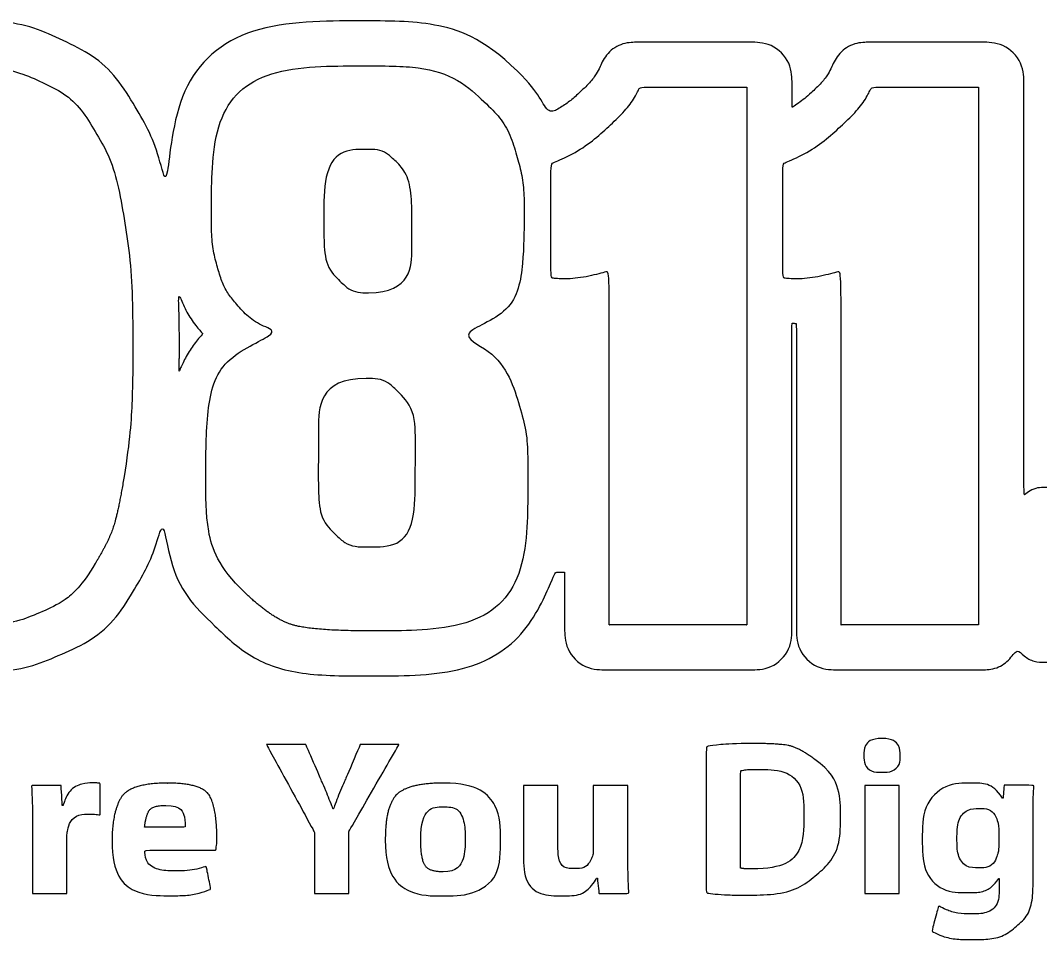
# Model space of a CAD drawing. Extents: x 0 to 34, y 0 to 22.
# Drawn here: x 4.005 to 4.924, y 3.081 to 3.91 of the extents above; entities that cross this region are included whole.
import ezdxf

# ---------------------------------------------------------------- set-up
doc = ezdxf.new("R2010")
doc.units = 0
doc.layers.add('GM_X_State_Route', color=7, linetype='Continuous')

msp = doc.modelspace()

# ---------------------------------------------------------------- linework, layer by layer
at = {"layer": 'GM_X_State_Route'}
for p, q in [((4.76625, 3.22026), (4.76625, 3.12283)), ((4.79723, 3.22026), (4.76625, 3.22026)), ((4.79723, 3.12283), (4.79723, 3.22026)), ((4.76625, 3.12283), (4.79723, 3.12283))]:
    msp.add_line(p, q, dxfattribs=at)
for points, degree in [([(4.45295, 3.86456), (4.42129, 3.89505), (4.37712, 3.90981), (4.31799, 3.90981), (4.20708, 3.90981), (4.14356, 3.85401), (4.1375, 3.75247), (4.13114, 3.78374), (4.12176, 3.80974), (4.10877, 3.83143), (4.09245, 3.85889), (4.07026, 3.87932), (4.043, 3.89222), (4.01769, 3.90424), (3.98729, 3.9103), (3.9525, 3.9103), (3.91771, 3.9103), (3.88732, 3.90424), (3.86211, 3.89222), (3.83729, 3.88049), (3.81706, 3.86231), (3.80123, 3.83857), (3.80123, 3.83857), (3.80123, 3.8587), (3.80123, 3.8587), (3.80123, 3.88186), (3.78237, 3.90072), (3.75921, 3.90072), (3.75921, 3.90072), (3.64692, 3.90072), (3.64692, 3.90072), (3.63695, 3.90072), (3.62816, 3.89671), (3.62093, 3.89095), (3.61369, 3.89671), (3.6049, 3.90072), (3.59493, 3.90072), (3.59493, 3.90072), (3.48265, 3.90072), (3.48265, 3.90072), (3.46838, 3.90072), (3.45587, 3.89368), (3.44825, 3.88284), (3.44062, 3.89368), (3.42812, 3.90072), (3.41385, 3.90072), (3.41385, 3.90072), (3.30156, 3.90072), (3.30156, 3.90072), (3.2784, 3.90072), (3.25954, 3.88196), (3.25954, 3.8587), (3.25954, 3.8587), (3.25954, 3.83251), (3.25954, 3.83251), (3.24322, 3.85938), (3.22143, 3.87951), (3.19446, 3.89222), (3.16924, 3.90424), (3.13875, 3.9103), (3.10396, 3.9103), (3.06917, 3.9103), (3.03878, 3.90424), (3.01357, 3.89222), (2.98621, 3.87932), (2.96412, 3.85889), (2.9477, 3.83143), (2.93295, 3.80671), (2.92239, 3.77534), (2.91633, 3.7382), (2.91076, 3.704), (2.90793, 3.66256), (2.90793, 3.61517), (2.90793, 3.56777), (2.91076, 3.52634), (2.91633, 3.49213), (2.92239, 3.455), (2.93295, 3.42363), (2.9477, 3.3989), (2.96432, 3.37105), (2.98689, 3.35073), (3.01455, 3.33861), (3.03947, 3.32766), (3.06957, 3.32209), (3.10387, 3.32209), (3.13817, 3.32209), (3.16827, 3.32766), (3.19319, 3.33861), (3.22065, 3.35063), (3.24283, 3.37056), (3.25944, 3.39783), (3.25944, 3.39783), (3.25944, 3.37164), (3.25944, 3.37164), (3.25944, 3.34848), (3.2783, 3.32962), (3.30147, 3.32962), (3.30147, 3.32962), (3.41375, 3.32962), (3.41375, 3.32962), (3.42802, 3.32962), (3.44053, 3.33665), (3.44815, 3.3475), (3.45577, 3.33665), (3.46828, 3.32962), (3.48255, 3.32962), (3.48255, 3.32962), (3.59483, 3.32962), (3.59483, 3.32962), (3.6048, 3.32962), (3.6136, 3.33362), (3.62083, 3.33939), (3.62806, 3.33362), (3.63686, 3.32962), (3.64682, 3.32962), (3.64682, 3.32962), (3.75911, 3.32962), (3.75911, 3.32962), (3.78227, 3.32962), (3.80113, 3.34838), (3.80113, 3.37164), (3.80113, 3.37164), (3.80113, 3.39177), (3.80113, 3.39177), (3.81716, 3.36773), (3.83787, 3.34965), (3.86309, 3.33861), (3.88801, 3.32766), (3.91811, 3.32209), (3.95241, 3.32209), (3.98671, 3.32209), (4.01681, 3.32766), (4.04173, 3.33861), (4.06948, 3.35073), (4.09206, 3.37105), (4.10857, 3.39881), (4.11932, 3.41679), (4.12763, 3.4377), (4.13378, 3.46203), (4.13896, 3.42177), (4.15401, 3.38923), (4.17903, 3.36519), (4.21128, 3.33411), (4.25662, 3.31906), (4.3178, 3.31906), (4.4037, 3.31906), (4.46126, 3.352), (4.48706, 3.41249), (4.48706, 3.41249), (4.49556, 3.41249), (4.49556, 3.41249), (4.49556, 3.41249), (4.49556, 3.36509), (4.49556, 3.36509), (4.49556, 3.34271), (4.51374, 3.32454), (4.53611, 3.32454), (4.53611, 3.32454), (4.65993, 3.32454), (4.65993, 3.32454), (4.68231, 3.32454), (4.70049, 3.34271), (4.70049, 3.36509), (4.70049, 3.36509), (4.70049, 3.63716), (4.70049, 3.63716), (4.70185, 3.63716), (4.70313, 3.63696), (4.70449, 3.63696), (4.70449, 3.63696), (4.70449, 3.36509), (4.70449, 3.36509), (4.70449, 3.34271), (4.72267, 3.32454), (4.74505, 3.32454), (4.74505, 3.32454), (4.86887, 3.32454), (4.86887, 3.32454), (4.88372, 3.32454), (4.89662, 3.33265), (4.90366, 3.34457), (4.90942, 3.33665), (4.91871, 3.33147), (4.92926, 3.33147), (4.92926, 3.33147), (4.99962, 3.33147), (4.99962, 3.33147), (5.01721, 3.33147), (5.03148, 3.34574), (5.03148, 3.36333), (5.03148, 3.36333), (5.03148, 3.39177), (5.03148, 3.39177), (5.03285, 3.38845), (5.03382, 3.38493), (5.03549, 3.3818), (5.04497, 3.36392), (5.05914, 3.34994), (5.0777, 3.34007), (5.09539, 3.33079), (5.11738, 3.3262), (5.14494, 3.3262), (5.1725, 3.3262), (5.19429, 3.33138), (5.21188, 3.34164), (5.22918, 3.3517), (5.24256, 3.36558), (5.25204, 3.38268), (5.25204, 3.38268), (5.25204, 3.36333), (5.25204, 3.36333), (5.25204, 3.34574), (5.26631, 3.33147), (5.2839, 3.33147), (5.2839, 3.33147), (5.35934, 3.33147), (5.35934, 3.33147), (5.37693, 3.33147), (5.3912, 3.34574), (5.3912, 3.36333), (5.3912, 3.36333), (5.3912, 3.50298), (5.3912, 3.50298), (5.3912, 3.51099), (5.39228, 3.51461), (5.39208, 3.515), (5.39365, 3.51588), (5.40019, 3.51696), (5.40752, 3.51627), (5.40977, 3.51608), (5.41202, 3.51569), (5.41446, 3.51529), (5.41602, 3.515), (5.41749, 3.51549), (5.41905, 3.51539), (5.41886, 3.50924), (5.41837, 3.50367), (5.41837, 3.49692), (5.41837, 3.46751), (5.42071, 3.44386), (5.42541, 3.4247), (5.4301, 3.40545), (5.43625, 3.39021), (5.44417, 3.37809), (5.44114, 3.37653), (5.4384, 3.37447), (5.43596, 3.37203), (5.43, 3.36597), (5.42668, 3.35766), (5.42687, 3.34916), (5.42716, 3.33001), (5.43078, 3.3134), (5.43752, 3.29991), (5.44456, 3.28564), (5.45453, 3.27411), (5.46713, 3.26551), (5.47867, 3.25779), (5.49196, 3.25242), (5.50671, 3.24958), (5.51922, 3.24714), (5.53271, 3.24587), (5.54678, 3.24587), (5.56281, 3.24587), (5.57805, 3.24773), (5.59222, 3.25144), (5.60815, 3.25564), (5.62222, 3.26268), (5.63414, 3.27245), (5.64675, 3.28261), (5.65662, 3.2962), (5.66356, 3.31271), (5.67011, 3.32825), (5.67343, 3.34672), (5.67343, 3.36763), (5.67343, 3.36763), (5.67343, 3.61957), (5.67343, 3.61957), (5.67343, 3.63716), (5.65916, 3.65142), (5.64157, 3.65142), (5.64157, 3.65142), (5.64157, 3.65133), (5.64157, 3.65133)], 3), ([(5.64157, 3.65133), (5.64157, 3.65133), (5.57121, 3.65133), (5.57121, 3.65133), (5.56671, 3.65133), (5.56241, 3.65045), (5.55851, 3.64869), (5.53271, 3.66198), (5.50124, 3.66012), (5.4771, 3.6483), (5.46762, 3.64361), (5.45961, 3.63637), (5.45228, 3.62797), (5.4512, 3.64468), (5.43772, 3.65797), (5.42071, 3.65797), (5.42071, 3.65797), (5.4086, 3.65797), (5.4086, 3.65797), (5.3954, 3.65797), (5.3827, 3.65455), (5.37117, 3.6481), (5.36687, 3.65015), (5.36218, 3.65142), (5.3571, 3.65142), (5.3571, 3.65142), (5.28419, 3.65142), (5.28419, 3.65142), (5.2666, 3.65142), (5.25234, 3.63716), (5.25234, 3.61957), (5.25234, 3.61957), (5.25234, 3.60442), (5.25234, 3.60442), (5.24305, 3.62064), (5.23005, 3.63393), (5.21285, 3.64351), (5.19497, 3.65328), (5.17289, 3.65807), (5.14513, 3.65807), (5.11738, 3.65807), (5.09529, 3.6526), (5.0777, 3.64185), (5.06011, 3.6311), (5.04643, 3.61673), (5.03705, 3.59904), (5.02855, 3.58311), (5.02298, 3.56504), (5.02034, 3.5451), (5.01809, 3.5278), (5.01692, 3.50982), (5.01692, 3.49174), (5.01692, 3.48881), (5.01711, 3.48607), (5.01711, 3.48324), (5.01203, 3.48656), (5.00636, 3.48901), (4.99982, 3.48901), (4.99982, 3.48901), (4.92945, 3.48901), (4.92945, 3.48901), (4.92193, 3.48901), (4.91509, 3.48627), (4.90962, 3.48187), (4.90962, 3.48187), (4.90962, 3.85), (4.90962, 3.85), (4.90962, 3.87238), (4.89144, 3.89056), (4.86906, 3.89056), (4.86906, 3.89056), (4.77261, 3.89056), (4.77261, 3.89056), (4.75687, 3.89056), (4.74241, 3.88137), (4.73576, 3.8671), (4.73371, 3.8627), (4.72765, 3.8541), (4.7171, 3.84443), (4.71212, 3.83984), (4.70645, 3.83563), (4.70058, 3.83163), (4.70058, 3.83163), (4.70058, 3.85), (4.70058, 3.85), (4.70058, 3.87238), (4.68241, 3.89056), (4.66003, 3.89056), (4.66003, 3.89056), (4.56357, 3.89056), (4.56357, 3.89056), (4.54784, 3.89056), (4.53338, 3.88137), (4.52673, 3.8671), (4.52468, 3.8627), (4.51862, 3.8541), (4.50807, 3.84443), (4.50015, 3.8371), (4.49077, 3.83094), (4.4811, 3.82557), (4.47377, 3.84023), (4.46448, 3.85342), (4.45295, 3.86456)], 3), ([(4.20688, 3.39451), (4.18313, 3.41728), (4.1717, 3.45041), (4.1719, 3.49585), (4.17219, 3.56093), (4.18411, 3.60608), (4.24099, 3.62865), (4.22349, 3.63413), (4.20981, 3.64253), (4.19965, 3.65445), (4.19222, 3.66315), (4.18675, 3.67341), (4.18304, 3.68592), (4.17893, 3.6999), (4.17698, 3.71661), (4.17707, 3.73703), (4.17747, 3.82606), (4.2234, 3.86925), (4.3177, 3.86925), (4.36578, 3.86925), (4.40077, 3.85811), (4.42451, 3.83534), (4.43751, 3.82283), (4.44679, 3.80729), (4.45236, 3.78814), (4.45686, 3.7728), (4.45911, 3.75521), (4.45901, 3.73527), (4.45881, 3.69149), (4.4507, 3.64488), (4.39412, 3.62787), (4.42959, 3.61321), (4.44699, 3.58898), (4.4551, 3.56142), (4.46145, 3.53992), (4.46243, 3.51647), (4.46233, 3.49409), (4.46194, 3.40369), (4.41464, 3.35972), (4.31751, 3.35972), (4.31751, 3.35972), (4.3175, 3.35972), (4.3175, 3.35972)], 3), ([(4.07231, 3.4204), (4.0602, 3.40017), (4.04437, 3.38571), (4.02462, 3.37711), (4.00488, 3.36851), (3.98075, 3.36411), (3.95211, 3.36411), (3.92348, 3.36411), (3.89934, 3.36841), (3.8797, 3.37711), (3.85996, 3.38571), (3.84413, 3.40017), (3.83201, 3.4204), (3.81989, 3.44063), (3.81129, 3.46682), (3.80602, 3.49888), (3.80074, 3.53093), (3.7982, 3.56973), (3.7982, 3.61517), (3.7982, 3.66061), (3.80084, 3.69941), (3.80602, 3.73146), (3.81129, 3.76351), (3.81989, 3.7897), (3.83201, 3.80993), (3.84413, 3.83016), (3.85996, 3.84492), (3.8797, 3.8543), (3.89944, 3.86368), (3.92358, 3.86827), (3.95211, 3.86827), (3.98065, 3.86827), (4.00488, 3.86358), (4.02462, 3.8543), (4.04437, 3.84502), (4.0602, 3.83016), (4.07231, 3.80993), (4.08443, 3.7897), (4.09303, 3.76351), (4.09831, 3.73146), (4.10349, 3.69941), (4.10613, 3.66061), (4.10613, 3.61517), (4.10613, 3.56973), (4.10349, 3.53093), (4.09831, 3.49888)], 3), ([(4.53582, 3.36509), (4.53582, 3.36509), (4.53582, 3.68426), (4.53582, 3.68426), (4.51764, 3.67928), (4.49732, 3.67634), (4.48315, 3.67801), (4.48315, 3.67801), (4.48315, 3.7811), (4.48315, 3.7811), (4.50269, 3.78912), (4.52126, 3.80163), (4.53543, 3.81472), (4.54862, 3.82694), (4.55849, 3.83974), (4.56328, 3.85), (4.56328, 3.85), (4.65974, 3.85), (4.65974, 3.85), (4.65974, 3.85), (4.65974, 3.36509), (4.65974, 3.36509), (4.65974, 3.36509), (4.65964, 3.36509), (4.65964, 3.36509)], 3), ([(4.74485, 3.36509), (4.74485, 3.36509), (4.74485, 3.68426), (4.74485, 3.68426), (4.72668, 3.67928), (4.70635, 3.67634), (4.69218, 3.67801), (4.69218, 3.67801), (4.69218, 3.7811), (4.69218, 3.7811), (4.71172, 3.78912), (4.73029, 3.80163), (4.74446, 3.81472), (4.75766, 3.82694), (4.76753, 3.83974), (4.77231, 3.85), (4.77231, 3.85), (4.86877, 3.85), (4.86877, 3.85), (4.86877, 3.85), (4.86877, 3.36509), (4.86877, 3.36509), (4.86877, 3.36509), (4.86867, 3.36509), (4.86867, 3.36509)], 3), ([(4.31868, 3.66471), (4.31868, 3.66471), (4.31868, 3.66462), (4.31868, 3.66462), (4.3089, 3.66462), (4.3007, 3.66774), (4.29425, 3.6739), (4.27978, 3.68778), (4.27832, 3.71319), (4.27832, 3.73107), (4.27841, 3.77221), (4.292, 3.79391), (4.31741, 3.79391), (4.32708, 3.79391), (4.33529, 3.79078), (4.34174, 3.78462), (4.35249, 3.77436), (4.35777, 3.75579), (4.35777, 3.72951), (4.35777, 3.71348), (4.35757, 3.66471), (4.31868, 3.66471)], 3), ([(4.14815, 3.61517), (4.14815, 3.63305), (4.14776, 3.65015), (4.14698, 3.66628), (4.15216, 3.65191), (4.15929, 3.63921), (4.16877, 3.62817), (4.16896, 3.62797), (4.16906, 3.62777), (4.16926, 3.62758), (4.16027, 3.61722), (4.15333, 3.60588), (4.14805, 3.59396), (4.14805, 3.59396), (4.14795, 3.59396), (4.14795, 3.59396)], 3), ([(4.14795, 3.59396), (4.14805, 3.6009), (4.14815, 3.60794), (4.14815, 3.61517)], 2), ([(4.31663, 3.58741), (4.31663, 3.58741), (4.31663, 3.58732), (4.31663, 3.58732), (4.32737, 3.58732), (4.33637, 3.58399), (4.3433, 3.57725), (4.36119, 3.56005), (4.36099, 3.52595), (4.36089, 3.50337), (4.36089, 3.50337), (4.36089, 3.50083), (4.36089, 3.50083), (4.3608, 3.45676), (4.34663, 3.43536), (4.3178, 3.43536), (4.30646, 3.43536), (4.29708, 3.43878), (4.28985, 3.44571), (4.27499, 3.45998), (4.27343, 3.485), (4.27343, 3.50249), (4.27343, 3.50249), (4.27343, 3.50503), (4.27343, 3.50503), (4.27353, 3.53386), (4.27363, 3.58741), (4.31663, 3.58741)], 3), ([(4.09831, 3.49888), (4.09303, 3.46682), (4.08443, 3.44063), (4.07231, 3.4204)], 2), ([(4.3175, 3.35972), (4.26737, 3.35972), (4.23121, 3.37105), (4.20688, 3.39451)], 2), ([(4.65964, 3.36509), (4.65964, 3.36509), (4.53582, 3.36509), (4.53582, 3.36509)], 2), ([(4.86867, 3.36509), (4.86867, 3.36509), (4.74485, 3.36509), (4.74485, 3.36509)], 2), ([(4.7817, 3.26268), (4.79166, 3.26268), (4.79802, 3.25613), (4.79821, 3.24733), (4.79821, 3.23893), (4.79127, 3.23219), (4.7815, 3.23219), (4.77173, 3.23219), (4.76528, 3.23893), (4.76547, 3.24733), (4.76528, 3.25613), (4.77173, 3.26268), (4.7817, 3.26268)], 3), ([(4.31125, 3.25711), (4.31125, 3.25711), (4.31135, 3.25711), (4.31135, 3.25711), (4.31135, 3.25711), (4.34614, 3.25711), (4.34614, 3.25711), (4.34614, 3.25711), (4.30099, 3.17873), (4.30099, 3.17873), (4.30099, 3.17873), (4.30099, 3.12274), (4.30099, 3.12274), (4.30099, 3.12274), (4.27011, 3.12274), (4.27011, 3.12274), (4.27011, 3.12274), (4.27011, 3.17775), (4.27011, 3.17775), (4.27011, 3.17775), (4.22682, 3.25711), (4.22682, 3.25711), (4.22682, 3.25711), (4.26219, 3.25711), (4.26219, 3.25711), (4.26219, 3.25711), (4.27617, 3.22486), (4.27617, 3.22486), (4.28047, 3.21509), (4.2832, 3.20795), (4.28672, 3.19916), (4.28672, 3.19916), (4.28711, 3.19916), (4.28711, 3.19916), (4.29014, 3.20756), (4.29337, 3.21528), (4.29747, 3.22486), (4.29747, 3.22486), (4.31125, 3.25711), (4.31125, 3.25711)], 3), ([(4.66491, 3.25808), (4.64928, 3.25808), (4.63442, 3.25711), (4.62309, 3.25525), (4.62309, 3.25525), (4.62309, 3.12332), (4.62309, 3.12332), (4.63081, 3.12234), (4.64214, 3.12137), (4.65827, 3.12137), (4.68514, 3.12137), (4.70703, 3.12694), (4.7215, 3.13866), (4.73469, 3.14961), (4.74427, 3.1674), (4.74427, 3.1931), (4.74427, 3.21684), (4.73528, 3.23336), (4.72111, 3.24372)], 3), ([(4.72111, 3.24372), (4.70791, 3.25349), (4.69101, 3.25808), (4.66491, 3.25808)], 2), ([(4.65416, 3.1457), (4.65416, 3.1457), (4.65416, 3.23355), (4.65416, 3.23355), (4.6568, 3.23414), (4.6613, 3.23473), (4.66814, 3.23473), (4.69482, 3.23473), (4.71143, 3.21997), (4.71124, 3.19212), (4.71124, 3.16007), (4.69296, 3.14492), (4.66482, 3.14511)], 3), ([(4.04329, 3.20228), (4.04329, 3.20228), (4.04329, 3.20238), (4.04329, 3.20238), (4.04837, 3.21655), (4.06059, 3.22251), (4.07016, 3.22251), (4.073, 3.22251), (4.07446, 3.22251), (4.07671, 3.22212), (4.07671, 3.22212), (4.07671, 3.19359), (4.07671, 3.19359), (4.07446, 3.19398), (4.07192, 3.19437), (4.06841, 3.19437), (4.05697, 3.19437), (4.04925, 3.18841), (4.0472, 3.17902), (4.04681, 3.17707), (4.04661, 3.17463), (4.04661, 3.17228), (4.04661, 3.17228), (4.04661, 3.12283), (4.04661, 3.12283), (4.04661, 3.12283), (4.01563, 3.12283), (4.01563, 3.12283), (4.01563, 3.12283), (4.01563, 3.18821), (4.01563, 3.18821), (4.01563, 3.20248), (4.01524, 3.21186), (4.01485, 3.22026), (4.01485, 3.22026), (4.04153, 3.22026), (4.04153, 3.22026), (4.04153, 3.22026), (4.04251, 3.20228), (4.04251, 3.20228), (4.04251, 3.20228), (4.04329, 3.20228), (4.04329, 3.20228)], 3), ([(4.13764, 3.22241), (4.10308, 3.22239), (4.08746, 3.19514), (4.08746, 3.17043)], 2), ([(4.13769, 3.22241), (4.13769, 3.22241), (4.13759, 3.22241), (4.13759, 3.22241)], 2), ([(4.13759, 3.22241), (4.13761, 3.22241), (4.13763, 3.22241), (4.13764, 3.22241)], 2), ([(4.13764, 3.22241), (4.13766, 3.22241), (4.13768, 3.22241), (4.13769, 3.22241)], 2), ([(4.18196, 3.17375), (4.18196, 3.19787), (4.16976, 3.22239), (4.13764, 3.22241)], 2), ([(4.33382, 3.17082), (4.33382, 3.13935), (4.3562, 3.12059), (4.38523, 3.12059), (4.41191, 3.12059), (4.43771, 3.13691), (4.43771, 3.17258), (4.43771, 3.20189), (4.41738, 3.22241), (4.38689, 3.22241)], 3), ([(4.38689, 3.22241), (4.35493, 3.22241), (4.33382, 3.20228), (4.33382, 3.17082)], 2), ([(4.55243, 3.22026), (4.55243, 3.22026), (4.55263, 3.22026), (4.55263, 3.22026), (4.55263, 3.22026), (4.55263, 3.15411), (4.55263, 3.15411), (4.55263, 3.1414), (4.55302, 3.13104), (4.55341, 3.12283), (4.55341, 3.12283), (4.52654, 3.12283), (4.52654, 3.12283), (4.52654, 3.12283), (4.52507, 3.13661), (4.52507, 3.13661), (4.52507, 3.13661), (4.52448, 3.13661), (4.52448, 3.13661), (4.52067, 3.13065), (4.51129, 3.12068), (4.49341, 3.12068), (4.47328, 3.12068), (4.45842, 3.133), (4.45842, 3.1631), (4.45842, 3.1631), (4.45842, 3.22026), (4.45842, 3.22026), (4.45842, 3.22026), (4.4895, 3.22026), (4.4895, 3.22026), (4.4895, 3.22026), (4.4895, 3.16788), (4.4895, 3.16788), (4.4895, 3.15381), (4.49419, 3.14521), (4.50494, 3.14521), (4.51344, 3.14521), (4.51833, 3.15098), (4.52038, 3.15577), (4.52116, 3.15753), (4.52136, 3.15987), (4.52136, 3.16231), (4.52136, 3.16231), (4.52136, 3.22026), (4.52136, 3.22026), (4.52136, 3.22026), (4.55243, 3.22026), (4.55243, 3.22026)], 3), ([(4.89046, 3.20864), (4.88538, 3.21665), (4.87688, 3.22241), (4.8632, 3.22241), (4.83877, 3.22241), (4.81805, 3.20248), (4.81805, 3.17121), (4.81805, 3.14316), (4.83554, 3.12362), (4.86017, 3.12362), (4.8716, 3.12362), (4.88108, 3.12821), (4.88704, 3.13642), (4.88704, 3.13642), (4.88743, 3.13642), (4.88743, 3.13642), (4.88743, 3.13642), (4.88743, 3.13006), (4.88743, 3.13006), (4.88743, 3.11218), (4.87629, 3.10436), (4.86163, 3.10436), (4.85, 3.10436), (4.83906, 3.10817), (4.83271, 3.11169), (4.83271, 3.11169), (4.82665, 3.08883), (4.82665, 3.08883), (4.83564, 3.08384), (4.84942, 3.0812), (4.86242, 3.0812), (4.87707, 3.0812), (4.89193, 3.08404), (4.90287, 3.09313), (4.91401, 3.1029), (4.91792, 3.11824), (4.91792, 3.137), (4.91792, 3.137), (4.91792, 3.19144), (4.91792, 3.19144), (4.91792, 3.206), (4.91831, 3.21411), (4.9187, 3.22036), (4.9187, 3.22036), (4.89183, 3.22036), (4.89183, 3.22036), (4.89183, 3.22036), (4.89085, 3.20883), (4.89085, 3.20883), (4.89085, 3.20883), (4.89085, 3.20864), (4.89085, 3.20864)], 3), ([(4.89085, 3.20864), (4.89085, 3.20864), (4.89046, 3.20864), (4.89046, 3.20864)], 2), ([(4.13593, 3.20228), (4.1502, 3.20228), (4.15343, 3.18997), (4.15343, 3.18254), (4.15343, 3.18254), (4.11678, 3.18254), (4.11678, 3.18254)], 3), ([(4.11678, 3.18254), (4.11756, 3.19075), (4.12284, 3.20228), (4.13593, 3.20228)], 2), ([(4.36578, 3.1716), (4.36578, 3.18596), (4.37125, 3.20092), (4.38611, 3.20092), (4.40008, 3.20092), (4.40585, 3.18616), (4.40585, 3.1716), (4.40585, 3.15401), (4.39813, 3.14228), (4.38611, 3.14228)], 3), ([(4.88694, 3.16622), (4.88694, 3.16368), (4.88675, 3.16046), (4.88587, 3.15821), (4.88382, 3.15108), (4.87756, 3.1459), (4.86965, 3.1459), (4.85665, 3.1459), (4.84932, 3.15723), (4.84932, 3.17179), (4.84932, 3.18958), (4.85851, 3.19945), (4.86965, 3.19945), (4.87815, 3.19945), (4.88411, 3.19407), (4.88636, 3.18606), (4.88675, 3.1845), (4.88694, 3.18245), (4.88694, 3.18049)], 3), ([(4.88694, 3.18049), (4.88694, 3.18049), (4.88694, 3.16748), (4.88694, 3.16622)], 2), ([(4.08746, 3.17043), (4.08746, 3.13994), (4.10681, 3.12078), (4.14053, 3.12078), (4.15391, 3.12078), (4.16633, 3.12274), (4.17649, 3.12674), (4.17649, 3.12674), (4.17238, 3.14726), (4.17238, 3.14726), (4.16408, 3.14463), (4.15548, 3.14326), (4.14492, 3.14326), (4.13046, 3.14326), (4.11785, 3.14922), (4.11688, 3.16183), (4.11688, 3.16183), (4.18098, 3.16183), (4.18098, 3.16183), (4.18137, 3.16398), (4.18196, 3.16857), (4.18196, 3.17375)], 3), ([(4.38611, 3.14228), (4.37291, 3.14228), (4.36578, 3.15479), (4.36578, 3.1716)], 2), ([(4.66482, 3.14511), (4.66094, 3.14511), (4.65678, 3.14512), (4.65416, 3.1457)], 2)]:
    msp.add_open_spline(points, degree=degree, dxfattribs=at)

doc.saveas('drawing.dxf')
